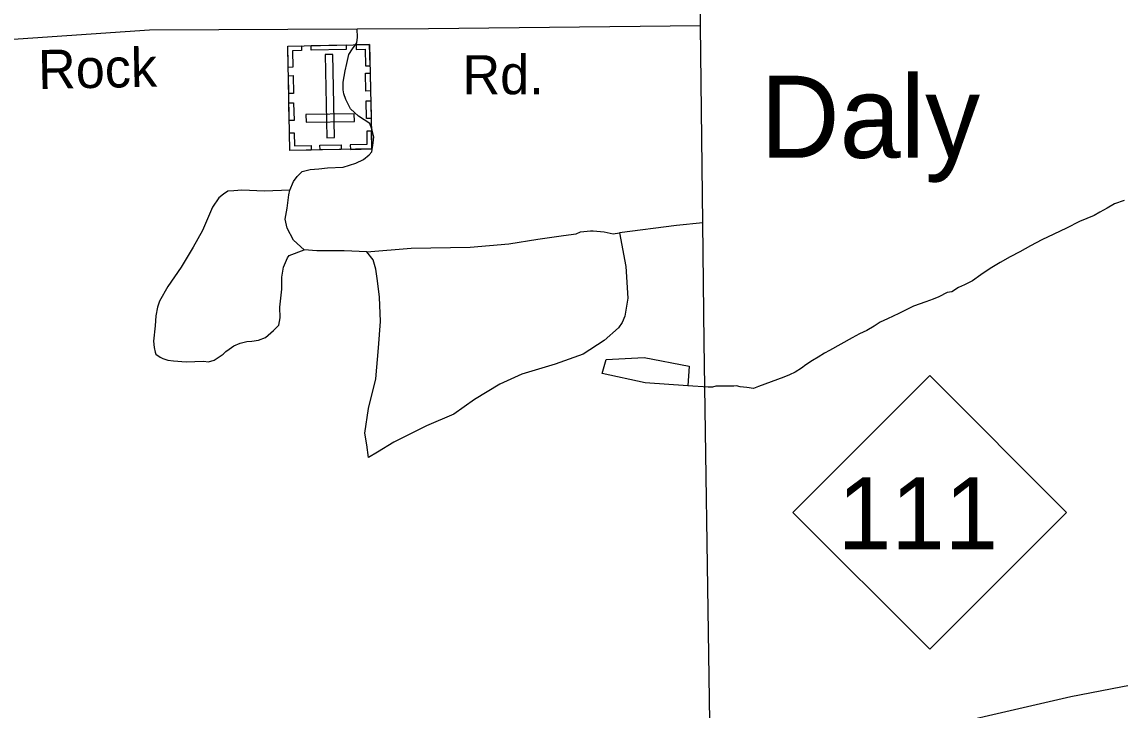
# Model space of a CAD drawing. Extents: x 2206922 to 2357709, y 510027 to 673830.
# Drawn here: x 2323470 to 2326143, y 554336 to 556011 of the extents above; entities that cross this region are included whole.
import ezdxf

# ---------------------------------------------------------------- set-up
doc = ezdxf.new("R2010")
doc.units = 0
for name, color, linetype in [('Exist Civil Demographics Community Label', 7, 'Continuous'), ('Exist Cultural Cemetery CELL', 7, 'Continuous'), ('Exist Hydrographic Creek Single Shore', 7, 'Continuous'), ('Exist Hydrographic Misc Water Feature', 7, 'Continuous'), ('Exist Road Non-System Type 51', 7, 'Continuous'), ('Exist Road Primary NC Attributed', 7, 'Continuous'), ('Exist Road Primary NC Shield CELL', 7, 'Continuous'), ('Exist Road Primary NC Shield Number Label', 7, 'Continuous'), ('Exist Road Secondary Type 51 Attributed', 7, 'Continuous'), ('Exist Road Secondary Type 51 Label', 7, 'Continuous')]:
    doc.layers.add(name, color=color, linetype=linetype)

msp = doc.modelspace()

# ---------------------------------------------------------------- linework, layer by layer
at = {"layer": 'Exist Cultural Cemetery CELL'}
for points in [[(2324321, 555702), (2324121.9, 555698), (2324116.8, 555952.6), (2324315.9, 555956.6)], [(2324150, 555953.2), (2324150.2, 555941.8), (2324128.2, 555941.3), (2324129, 555900.9), (2324117.9, 555900.7), (2324116.8, 555952.6)], [(2324258.7, 555943.9), (2324173.8, 555942.2), (2324173.6, 555953.6), (2324258.4, 555955.3)], [(2324282.8, 555955.8), (2324283, 555944.4), (2324305, 555944.8), (2324305.8, 555904.4), (2324317, 555904.6), (2324315.9, 555956.5)], [(2324211.4, 555729.1), (2324230.1, 555729.5), (2324226, 555932.2), (2324207.3, 555931.8)], [(2324129.7, 555880.6), (2324130.5, 555837.3), (2324119.1, 555837), (2324118.3, 555880.3)], [(2324317.3, 555886.6), (2324318.2, 555843.3), (2324306.8, 555843.1), (2324305.9, 555886.4)], [(2324130.9, 555814.6), (2324131.8, 555771.3), (2324120.4, 555771.1), (2324119.6, 555814.4)], [(2324318.6, 555819.4), (2324319.5, 555776.1), (2324308.1, 555775.9), (2324307.3, 555819.2)], [(2324278.8, 555769.2), (2324278.4, 555787.9), (2324160.7, 555785.5), (2324161.1, 555766.9)], [(2324121, 555741.4), (2324132.3, 555741.6), (2324133, 555709.4), (2324173.5, 555710.2), (2324173.8, 555699.1), (2324121.9, 555698)], [(2324320.1, 555745.3), (2324308.8, 555745.1), (2324309.4, 555712.9), (2324268.9, 555712.1), (2324269.1, 555700.9), (2324321, 555702)], [(2324246.9, 555700.5), (2324195.1, 555699.5), (2324194.9, 555710.9), (2324246.7, 555711.9)]]:
    msp.add_lwpolyline(points, close=True, dxfattribs=at)
at = {"layer": 'Exist Hydrographic Creek Single Shore'}
msp.add_lwpolyline([(2328413.8, 554978.6), (2327117.9, 554579.7), (2326022.6, 554368.1), (2325151.5, 554166.9), (2323633.3, 553993.1), (2322555.1, 554259), (2321778.3, 554604.6)], dxfattribs=at)
at = {"layer": 'Exist Hydrographic Misc Water Feature'}
for points in [[(2326152.9, 555576.5), (2326129.1, 555568.4), (2326111.2, 555558.1), (2326093, 555548.2), (2326079.3, 555539.8), (2326043.8, 555525.7), (2326011.8, 555509.4), (2325981.7, 555494.9), (2325952.1, 555480.7), (2325924.2, 555466.2), (2325898.4, 555451.8), (2325874.8, 555439.5), (2325850.6, 555425.3), (2325826.6, 555411.1), (2325803.3, 555395.2), (2325783.4, 555380.7), (2325763.5, 555370.8), (2325749.1, 555364.4), (2325733.3, 555354.2), (2325721.6, 555352.3), (2325701.5, 555341.9), (2325687.4, 555335.9), (2325669.8, 555329.7), (2325639.6, 555319.2), (2325620.1, 555309.2), (2325604.4, 555301), (2325590.6, 555295), (2325576.3, 555288.6), (2325558.4, 555280.4), (2325544.3, 555270.3), (2325526.4, 555260), (2325508.6, 555251.8), (2325490.8, 555241.9), (2325435.2, 555211.3), (2325423.5, 555205), (2325407.3, 555194.8), (2325393.6, 555186.7), (2325377.4, 555176.6), (2325367.5, 555168.4), (2325351.9, 555158.2), (2325337.8, 555152.2), (2325323.8, 555146.1), (2325262.3, 555123.4), (2325250.2, 555119.1), (2325234.2, 555121.1), (2325218, 555123.2), (2325208.6, 555124.9), (2325202.2, 555124.7), (2325192.4, 555124.5), (2325182.2, 555124.5), (2325158.4, 555124.4), (2325150.4, 555122.4), (2325140.1, 555122.3), (2325090.1, 555125.4)], [(2325090.1, 555125.4), (2324986.3, 555132.5), (2324882.2, 555155.4), (2324891.6, 555189.3), (2324983.9, 555194.5), (2325093.8, 555173.4), (2325090.1, 555125.4)]]:
    msp.add_lwpolyline(points, dxfattribs=at)
at = {"layer": 'Exist Road Non-System Type 51'}
for points in [[(2324121.5, 555601.6), (2324130.8, 555622.4), (2324139.6, 555635.2), (2324151.4, 555646.9), (2324171, 555651.8), (2324192.5, 555653.8), (2324213.1, 555655.8), (2324251.3, 555657.7), (2324267, 555662.6), (2324282.7, 555667.5), (2324301.3, 555676.3), (2324315, 555688.1), (2324320.9, 555695), (2324324.8, 555716.6), (2324325.8, 555731.3), (2324321.9, 555747.9), (2324316, 555763.6), (2324288.6, 555782.2), (2324269, 555799.9), (2324258.2, 555822.5), (2324253.3, 555836.2), (2324251.3, 555846), (2324251.3, 555864.6), (2324256.2, 555892.1), (2324260.1, 555909.7), (2324265, 555932.3), (2324273.9, 555946), (2324284.6, 555960.7), (2324286.6, 555974.4), (2324285.5, 555993.8)], [(2324121.5, 555601.6), (2324059.7, 555599.4), (2324004.6, 555601.6), (2323985.7, 555599.9), (2323971, 555598.9), (2323960.2, 555592), (2323948.5, 555583.2), (2323933.8, 555560.6), (2323909.3, 555503.8), (2323886.7, 555462.6), (2323857.3, 555414.5), (2323825, 555367.5), (2323804.4, 555331.2), (2323799.5, 555316.5), (2323795.6, 555295.9), (2323793.6, 555271.4), (2323789.7, 555234.1), (2323791.7, 555218.4), (2323793.6, 555207.6), (2323795.6, 555202.7), (2323806.4, 555194.9), (2323812.3, 555191.9), (2323825, 555188), (2323838.7, 555186.1), (2323869.1, 555184.1), (2323911.2, 555185.1), (2323924, 555184.1), (2323937.7, 555188), (2323949.5, 555195.9), (2323959.3, 555202.7), (2323966.1, 555208.6), (2323974, 555214.5), (2323985.7, 555222.3), (2324000.4, 555229.2), (2324017.1, 555233.1), (2324028.8, 555234.1), (2324045.5, 555236.1), (2324062.2, 555242.9), (2324081.8, 555259.6), (2324094.5, 555273.3), (2324098.4, 555291), (2324097.5, 555316.5), (2324102.4, 555360.6), (2324102.4, 555390), (2324106.3, 555414.5), (2324116.1, 555437.1), (2324120, 555443), (2324156.7, 555456)], [(2324156.7, 555456), (2324130.3, 555480.2), (2324114.8, 555508.9), (2324110.4, 555531), (2324114.8, 555557.5), (2324119.3, 555590.5), (2324121.5, 555601.6)], [(2325127.1, 555522.2), (2325063, 555515.5), (2324924.1, 555497.9)], [(2324924.1, 555497.9), (2324939.6, 555416.2), (2324944, 555339), (2324937.3, 555294.9), (2324930.7, 555279.5), (2324921.9, 555266.2), (2324886.6, 555235.3), (2324835.9, 555202.2), (2324767.6, 555178), (2324686, 555153.7), (2324633, 555129.4), (2324571.3, 555091.9), (2324520.6, 555056.6), (2324454.4, 555027.9), (2324375, 554988.2), (2324335.4, 554964), (2324313.3, 554950.7), (2324308.9, 554981.6), (2324304.5, 555010.3), (2324313.3, 555069.9), (2324330.9, 555142.7), (2324337.6, 555217.7), (2324342, 555281.7), (2324339.8, 555341.2), (2324335.4, 555380.9), (2324330.9, 555409.6), (2324324.3, 555431.7), (2324308.9, 555451.5)], [(2324308.9, 555451.5), (2324416.9, 555460.4), (2324560.3, 555462.6), (2324655.1, 555471.4), (2324725.7, 555482.4), (2324787.4, 555491.3), (2324818.3, 555495.7), (2324829.3, 555500.1), (2324853.6, 555502.3), (2324860.2, 555502.3), (2324886.6, 555500.1), (2324908.7, 555495.7), (2324924.1, 555497.9)], [(2324308.9, 555451.5), (2324253.8, 555453.8), (2324187.6, 555453.8), (2324156.7, 555456)]]:
    msp.add_lwpolyline(points, dxfattribs=at)
at = {"layer": 'Exist Road Primary NC Attributed'}
msp.add_line((2325121.4, 556002), (2325121.4, 556221.2), dxfattribs=at)
msp.add_lwpolyline([(2325160.4, 553033.1), (2325154.2, 553602.1), (2325130.5, 555231.3), (2325127.1, 555522.2), (2325121.4, 556002)], dxfattribs=at)
at = {"layer": 'Exist Road Primary NC Shield CELL'}
msp.add_lwpolyline([(2325346.2, 554817.2), (2325679.2, 555150.2), (2326012.2, 554817.2), (2325679.2, 554484.2)], close=True, dxfattribs=at)
at = {"layer": 'Exist Road Secondary Type 51 Attributed'}
msp.add_lwpolyline([(2325121.4, 556002), (2324458.8, 555994.7), (2324285.5, 555993.8), (2323779.7, 555991.1), (2323436.5, 555967.3), (2323352.5, 555958.2), (2323243, 555938.1), (2323053.2, 555877.8), (2322836.5, 555798.3), (2322669.8, 555737.2), (2322091.2, 555527.1), (2322002.9, 555506.3), (2321959.7, 555496.1), (2321868.5, 555483.3), (2321786.3, 555481.5), (2321729.7, 555487), (2321658.5, 555505.2), (2321574.6, 555534.4), (2321492.4, 555569.2), (2321423.1, 555613), (2321333.6, 555684.2), (2321257, 555746.3), (2321120, 555868.7)], dxfattribs=at)

# ---------------------------------------------------------------- texts
at = {"layer": 'Exist Civil Demographics Community Label'}
msp.add_text('Daly', height=200, dxfattribs=at).set_placement((2325266.8, 555680.4))
at = {"layer": 'Exist Road Primary NC Shield Number Label'}
msp.add_text('111', height=175, dxfattribs=at).set_placement((2325455.4, 554727.5))
at = {"layer": 'Exist Road Secondary Type 51 Label'}
for s, rotation, p in [('Rock', 1.148, (2323509.6, 555847.8)), ('Rd.', 0.0296, (2324541.9, 555835.2))]:
    msp.add_text(s, height=95, rotation=rotation, dxfattribs=at).set_placement(p)

doc.saveas('drawing.dxf')
